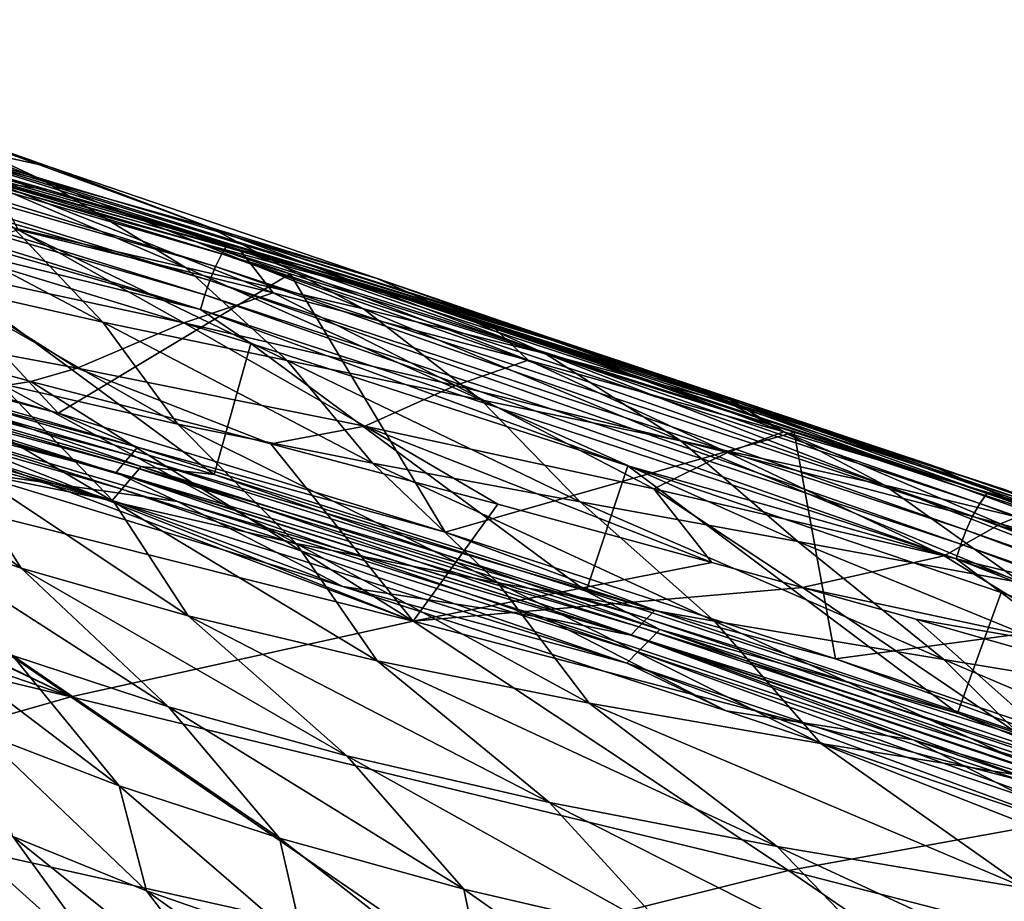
# Model space of a CAD drawing. Header units: metres. Extents: x -90 to 304, y -90 to 74.
# Tile 446 of 570: x 256.4 to 260.66, y 32.64 to 36.44. Entities that reach past the tile are written whole.
import ezdxf

# ---------------------------------------------------------------- set-up
doc = ezdxf.new("R2010")
doc.units = ezdxf.units.M
doc.layers.add('solid_21662050_350', color=7, linetype='CONTINUOUS')

msp = doc.modelspace()

# ---------------------------------------------------------------- linework, layer by layer
at = {"layer": 'solid_21662050_350'}
for points in [[(257.276611, 35.433388, 128.188034), (253.954651, 36.444424, 127.525429), (253.931641, 36.398918, 127.597679)], [(253.954651, 36.444424, 127.525429), (257.304718, 35.478279, 128.117218), (255.333664, 36.097633, 127.660774)], [(257.276611, 35.433388, 128.188034), (257.304718, 35.478279, 128.117218), (253.954651, 36.444424, 127.525429)], [(253.8535, 36.407429, 128.041565), (257.187683, 35.479729, 128.631989), (255.434555, 35.965992, 128.266876)], [(254.558624, 36.249969, 128.229019), (257.187683, 35.479729, 128.631989), (253.8535, 36.407429, 128.041565)], [(253.931641, 36.398918, 127.597679), (253.909164, 36.342571, 127.647957), (257.249542, 35.377766, 128.236847)], [(257.276611, 35.433388, 128.188034), (253.931641, 36.398918, 127.597679), (257.249542, 35.377766, 128.236847)], [(253.909164, 36.342571, 127.647957), (253.888718, 36.281483, 127.676865), (257.225281, 35.31744, 128.264359)], [(257.249542, 35.377766, 128.236847), (253.909164, 36.342571, 127.647957), (257.225281, 35.31744, 128.264359)], [(253.888718, 36.281483, 127.676865), (253.870499, 36.219521, 127.689758), (257.203888, 35.256233, 128.27597)], [(257.225281, 35.31744, 128.264359), (253.888718, 36.281483, 127.676865), (257.203888, 35.256233, 128.27597)], [(254.558624, 36.249969, 128.229019), (258.051483, 35.244301, 128.886047), (257.187683, 35.479729, 128.631989)], [(257.616455, 35.384834, 128.872864), (258.051483, 35.244301, 128.886047), (254.558624, 36.249969, 128.229019)], [(256.526154, 35.708923, 128.655853), (257.616455, 35.384834, 128.872864), (254.558624, 36.249969, 128.229019)], [(255.635345, 35.962433, 128.491547), (256.526154, 35.708923, 128.655853), (254.558624, 36.249969, 128.229019)], [(256.531616, 35.80888, 126.009766), (255.136627, 36.256279, 125.693443), (255.76767, 35.976597, 127.704727)], [(256.531616, 35.80888, 126.009766), (255.895996, 36.034546, 124.069344), (255.136627, 36.256279, 125.693443)], [(253.870499, 36.219521, 127.689758), (253.853638, 36.154564, 127.688644), (257.184387, 35.192055, 128.273621)], [(257.203888, 35.256233, 128.27597), (253.870499, 36.219521, 127.689758), (257.184387, 35.192055, 128.273621)], [(256.509033, 35.748096, 122.545395), (255.264526, 36.240715, 122.155586), (255.895996, 36.034546, 124.069344)], [(256.509033, 35.748096, 122.545395), (255.807907, 35.935219, 120.66674), (255.264526, 36.240715, 122.155586)], [(257.184387, 35.192055, 128.273621), (253.853638, 36.154564, 127.688644), (255.819672, 35.528694, 127.998184)], [(258.838715, 35.019287, 128.352875), (255.76767, 35.976597, 127.704727), (255.333664, 36.097633, 127.660774)], [(257.304718, 35.478279, 128.117218), (258.838715, 35.019287, 128.352875), (255.333664, 36.097633, 127.660774)], [(257.226105, 35.547508, 124.426308), (255.895996, 36.034546, 124.069344), (256.531616, 35.80888, 126.009766)], [(257.226105, 35.547508, 124.426308), (256.509033, 35.748096, 122.545395), (255.895996, 36.034546, 124.069344)], [(255.434555, 35.965992, 128.266876), (256.569397, 34.74543, 128.156509), (254.969711, 35.202972, 127.864594)], [(255.434555, 35.965992, 128.266876), (257.571838, 35.347427, 128.684921), (256.569397, 34.74543, 128.156509)], [(257.187683, 35.479729, 128.631989), (257.571838, 35.347427, 128.684921), (255.434555, 35.965992, 128.266876)], [(256.283447, 35.745152, 129.120102), (256.526154, 35.708923, 128.655853), (255.635345, 35.962433, 128.491547)], [(256.531616, 35.80888, 126.009766), (255.76767, 35.976597, 127.704727), (257.299347, 35.516228, 127.985161)], [(258.838715, 35.019287, 128.352875), (257.299347, 35.516228, 127.985161), (255.76767, 35.976597, 127.704727)], [(257.120117, 35.37463, 121.4272), (255.807907, 35.935219, 120.66674), (256.509033, 35.748096, 122.545395)], [(257.120117, 35.37463, 121.4272), (256.377014, 35.545563, 119.614212), (255.807907, 35.935219, 120.66674)], [(257.948273, 35.327312, 126.329041), (256.531616, 35.80888, 126.009766), (257.299347, 35.516228, 127.985161)], [(257.948273, 35.327312, 126.329041), (257.226105, 35.547508, 124.426308), (256.531616, 35.80888, 126.009766)], [(256.283447, 35.745152, 129.120102), (257.354401, 35.450188, 129.085297), (256.526154, 35.708923, 128.655853)], [(257.498077, 35.264572, 131.192825), (257.354401, 35.450188, 129.085297), (256.283447, 35.745152, 129.120102)], [(256.396484, 35.5364, 131.270798), (257.498077, 35.264572, 131.192825), (256.283447, 35.745152, 129.120102)], [(257.889221, 35.195656, 123.215508), (256.509033, 35.748096, 122.545395), (257.226105, 35.547508, 124.426308)], [(257.889221, 35.195656, 123.215508), (257.120117, 35.37463, 121.4272), (256.509033, 35.748096, 122.545395)], [(256.762878, 35.138565, 118.373177), (255.670319, 35.713486, 117.746407), (256.377014, 35.545563, 119.614212)], [(256.762878, 35.138565, 118.373177), (256.018707, 35.307026, 116.439194), (255.670319, 35.713486, 117.746407)], [(257.354401, 35.450188, 129.085297), (257.616455, 35.384834, 128.872864), (256.526154, 35.708923, 128.655853)], [(255.819672, 35.528694, 127.998184), (255.689957, 34.937733, 127.748558), (257.244141, 34.480232, 128.047012)], [(255.819672, 35.528694, 127.998184), (257.244141, 34.480232, 128.047012), (257.401855, 35.046101, 128.300385)], [(257.184387, 35.192055, 128.273621), (255.819672, 35.528694, 127.998184), (257.401855, 35.046101, 128.300385)], [(255.943253, 35.386559, 133.587219), (257.11319, 35.13504, 133.46608), (256.396484, 35.5364, 131.270798)], [(257.559143, 34.972168, 120.216423), (256.377014, 35.545563, 119.614212), (257.120117, 35.37463, 121.4272)], [(257.559143, 34.972168, 120.216423), (256.762878, 35.138565, 118.373177), (256.377014, 35.545563, 119.614212)], [(257.11319, 35.13504, 133.46608), (257.498077, 35.264572, 131.192825), (256.396484, 35.5364, 131.270798)], [(258.673615, 35.00333, 125.00428), (257.226105, 35.547508, 124.426308), (257.948273, 35.327312, 126.329041)], [(258.673615, 35.00333, 125.00428), (257.889221, 35.195656, 123.215508), (257.226105, 35.547508, 124.426308)], [(257.948273, 35.327312, 126.329041), (257.299347, 35.516228, 127.985161), (258.498901, 35.134998, 128.229034)], [(258.838715, 35.019287, 128.352875), (258.498901, 35.134998, 128.229034), (257.299347, 35.516228, 127.985161)], [(257.187683, 35.479729, 128.631989), (260.455902, 34.441399, 129.377884), (257.571838, 35.347427, 128.684921)], [(258.051483, 35.244301, 128.886047), (260.455902, 34.441399, 129.377884), (257.187683, 35.479729, 128.631989)], [(260.551697, 34.354729, 128.931488), (257.304718, 35.478279, 128.117218), (257.276611, 35.433388, 128.188034)], [(257.304718, 35.478279, 128.117218), (260.584473, 34.399006, 128.862305), (258.838715, 35.019287, 128.352875)], [(260.551697, 34.354729, 128.931488), (260.584473, 34.399006, 128.862305), (257.304718, 35.478279, 128.117218)], [(257.354401, 35.450188, 129.085297), (258.432739, 35.133224, 129.047867), (257.616455, 35.384834, 128.872864)], [(258.600891, 34.974129, 131.109543), (258.432739, 35.133224, 129.047867), (257.354401, 35.450188, 129.085297)], [(257.498077, 35.264572, 131.192825), (258.600891, 34.974129, 131.109543), (257.354401, 35.450188, 129.085297)], [(257.276611, 35.433388, 128.188034), (257.249542, 35.377766, 128.236847), (260.520844, 34.299725, 128.978714)], [(260.551697, 34.354729, 128.931488), (257.276611, 35.433388, 128.188034), (260.520844, 34.299725, 128.978714)], [(255.412766, 35.171066, 136.042816), (256.651642, 34.939041, 135.879929), (255.943253, 35.386559, 133.587219)], [(256.651642, 34.939041, 135.879929), (257.11319, 35.13504, 133.46608), (255.943253, 35.386559, 133.587219)], [(258.395569, 34.802727, 122.000809), (257.120117, 35.37463, 121.4272), (257.889221, 35.195656, 123.215508)], [(258.395569, 34.802727, 122.000809), (257.559143, 34.972168, 120.216423), (257.120117, 35.37463, 121.4272)], [(257.249542, 35.377766, 128.236847), (257.225281, 35.31744, 128.264359), (260.493744, 34.239971, 129.004822)], [(260.520844, 34.299725, 128.978714), (257.249542, 35.377766, 128.236847), (260.493744, 34.239971, 129.004822)], [(257.616455, 35.384834, 128.872864), (258.432739, 35.133224, 129.047867), (258.051483, 35.244301, 128.886047)], [(257.571838, 35.347427, 128.684921), (258.241425, 34.231606, 128.502533), (256.569397, 34.74543, 128.156509)], [(257.225281, 35.31744, 128.264359), (257.203888, 35.256233, 128.27597), (260.470306, 34.179291, 129.015182)], [(260.493744, 34.239971, 129.004822), (257.225281, 35.31744, 128.264359), (260.470306, 34.179291, 129.015182)], [(257.571838, 35.347427, 128.684921), (259.750549, 34.663528, 129.185623), (258.241425, 34.231606, 128.502533)], [(260.455902, 34.441399, 129.377884), (259.750549, 34.663528, 129.185623), (257.571838, 35.347427, 128.684921)], [(258.691345, 35.072357, 128.270279), (257.948273, 35.327312, 126.329041), (258.498901, 35.134998, 128.229034)], [(259.461884, 34.791859, 126.81028), (257.948273, 35.327312, 126.329041), (258.691345, 35.072357, 128.270279)], [(259.461884, 34.791859, 126.81028), (258.673615, 35.00333, 125.00428), (257.948273, 35.327312, 126.329041)], [(257.087463, 34.697407, 117.196609), (256.018707, 35.307026, 116.439194), (256.762878, 35.138565, 118.373177)], [(257.087463, 34.697407, 117.196609), (256.317047, 34.873051, 115.158882), (256.018707, 35.307026, 116.439194)], [(257.11319, 35.13504, 133.46608), (258.286194, 34.864769, 133.335785), (257.498077, 35.264572, 131.192825)], [(257.203888, 35.256233, 128.27597), (257.184387, 35.192055, 128.273621), (260.449402, 34.115608, 129.011688)], [(260.470306, 34.179291, 129.015182), (257.203888, 35.256233, 128.27597), (260.449402, 34.115608, 129.011688)], [(258.286194, 34.864769, 133.335785), (258.600891, 34.974129, 131.109543), (257.498077, 35.264572, 131.192825)], [(258.051483, 35.244301, 128.886047), (261.471008, 34.13372, 129.721573), (260.455902, 34.441399, 129.377884)], [(260.671234, 34.41124, 129.585815), (261.471008, 34.13372, 129.721573), (258.051483, 35.244301, 128.886047)], [(259.476471, 34.801792, 129.287704), (260.671234, 34.41124, 129.585815), (258.051483, 35.244301, 128.886047)], [(258.594482, 35.082546, 129.083664), (259.476471, 34.801792, 129.287704), (258.051483, 35.244301, 128.886047)], [(258.432739, 35.133224, 129.047867), (258.594482, 35.082546, 129.083664), (258.051483, 35.244301, 128.886047)], [(254.779053, 35.167824, 128.042862), (254.806061, 35.204323, 127.941505), (256.912659, 34.597786, 128.329193)], [(254.806061, 35.204323, 127.941505), (254.969711, 35.202972, 127.864594), (256.569397, 34.74543, 128.156509)], [(256.912659, 34.597786, 128.329193), (254.806061, 35.204323, 127.941505), (256.569397, 34.74543, 128.156509)], [(257.184387, 35.192055, 128.273621), (257.401855, 35.046101, 128.300385), (259.030487, 34.517876, 128.65184)], [(260.449402, 34.115608, 129.011688), (257.184387, 35.192055, 128.273621), (259.030487, 34.517876, 128.65184)], [(259.260071, 34.625114, 123.757782), (257.889221, 35.195656, 123.215508), (258.673615, 35.00333, 125.00428)], [(259.260071, 34.625114, 123.757782), (258.395569, 34.802727, 122.000809), (257.889221, 35.195656, 123.215508)], [(254.75206, 35.131321, 128.144226), (254.779053, 35.167824, 128.042862), (256.881805, 34.561634, 128.429581)], [(256.881805, 34.561634, 128.429581), (254.779053, 35.167824, 128.042862), (256.912659, 34.597786, 128.329193)], [(255.412766, 35.171066, 136.042816), (255.761719, 34.772224, 138.282181), (256.452271, 34.882465, 136.59642)], [(255.412766, 35.171066, 136.042816), (256.452271, 34.882465, 136.59642), (256.651642, 34.939041, 135.879929)], [(256.850983, 34.525486, 128.529953), (254.725067, 35.094822, 128.245575), (254.75206, 35.131321, 128.144226)], [(256.850983, 34.525486, 128.529953), (254.75206, 35.131321, 128.144226), (256.881805, 34.561634, 128.429581)], [(254.780777, 35.071072, 127.877037), (256.886475, 34.465218, 128.263748), (254.817459, 35.120613, 127.739449)], [(254.817459, 35.120613, 127.739449), (256.928375, 34.514282, 128.127487), (255.689957, 34.937733, 127.748558)], [(256.886475, 34.465218, 128.263748), (256.928375, 34.514282, 128.127487), (254.817459, 35.120613, 127.739449)], [(256.651642, 34.939041, 135.879929), (257.895477, 34.688251, 135.703369), (257.11319, 35.13504, 133.46608)], [(257.928223, 34.528664, 119.105553), (256.762878, 35.138565, 118.373177), (257.559143, 34.972168, 120.216423)], [(257.928223, 34.528664, 119.105553), (257.087463, 34.697407, 117.196609), (256.762878, 35.138565, 118.373177)], [(257.895477, 34.688251, 135.703369), (258.286194, 34.864769, 133.335785), (257.11319, 35.13504, 133.46608)], [(259.704956, 34.664932, 131.020966), (258.594482, 35.082546, 129.083664), (258.432739, 35.133224, 129.047867)], [(258.600891, 34.974129, 131.109543), (259.704956, 34.664932, 131.020966), (258.432739, 35.133224, 129.047867)], [(258.838715, 35.019287, 128.352875), (258.691345, 35.072357, 128.270279), (258.498901, 35.134998, 128.229034)], [(254.725067, 35.094822, 128.245575), (256.820129, 34.489334, 128.630341), (255.542221, 34.822155, 128.492813)], [(256.850983, 34.525486, 128.529953), (256.820129, 34.489334, 128.630341), (254.725067, 35.094822, 128.245575)], [(254.74408, 35.021538, 128.014618), (256.844543, 34.416157, 128.399994), (254.780777, 35.071072, 127.877037)], [(256.844543, 34.416157, 128.399994), (256.886475, 34.465218, 128.263748), (254.780777, 35.071072, 127.877037)], [(256.809906, 34.361618, 114.560249), (255.626831, 35.05983, 112.961174), (256.317047, 34.873051, 115.158882)], [(256.809906, 34.361618, 114.560249), (256.107391, 34.552715, 112.322388), (255.626831, 35.05983, 112.961174)], [(259.704956, 34.664932, 131.020966), (259.476471, 34.801792, 129.287704), (258.594482, 35.082546, 129.083664)], [(259.461884, 34.791859, 126.81028), (258.691345, 35.072357, 128.270279), (260.325623, 34.526604, 128.645798)], [(258.838715, 35.019287, 128.352875), (260.325623, 34.526604, 128.645798), (258.691345, 35.072357, 128.270279)], [(254.74408, 35.021538, 128.014618), (254.707367, 34.972004, 128.152191), (256.802612, 34.367104, 128.536255)], [(254.74408, 35.021538, 128.014618), (256.802612, 34.367104, 128.536255), (256.844543, 34.416157, 128.399994)], [(257.401855, 35.046101, 128.300385), (257.244141, 34.480232, 128.047012), (258.850891, 33.976845, 128.394714)], [(257.401855, 35.046101, 128.300385), (258.850891, 33.976845, 128.394714), (259.030487, 34.517876, 128.65184)], [(262.267334, 33.849094, 129.227448), (260.325623, 34.526604, 128.645798), (258.838715, 35.019287, 128.352875)], [(260.584473, 34.399006, 128.862305), (262.267334, 33.849094, 129.227448), (258.838715, 35.019287, 128.352875)], [(256.170929, 34.495056, 128.557343), (256.802612, 34.367104, 128.536255), (254.707367, 34.972004, 128.152191)], [(258.8255, 34.361679, 120.919441), (257.559143, 34.972168, 120.216423), (258.395569, 34.802727, 122.000809)], [(258.8255, 34.361679, 120.919441), (257.928223, 34.528664, 119.105553), (257.559143, 34.972168, 120.216423)], [(258.286194, 34.864769, 133.335785), (259.462189, 34.575512, 133.196457), (258.600891, 34.974129, 131.109543)], [(259.462189, 34.575512, 133.196457), (259.704956, 34.664932, 131.020966), (258.600891, 34.974129, 131.109543)], [(260.140076, 34.433784, 125.510994), (258.673615, 35.00333, 125.00428), (259.461884, 34.791859, 126.81028)], [(260.140076, 34.433784, 125.510994), (259.260071, 34.625114, 123.757782), (258.673615, 35.00333, 125.00428)], [(256.928375, 34.514282, 128.127487), (257.244141, 34.480232, 128.047012), (255.689957, 34.937733, 127.748558)], [(256.651642, 34.939041, 135.879929), (256.452271, 34.882465, 136.59642), (257.489014, 34.61306, 136.962051)], [(256.651642, 34.939041, 135.879929), (257.489014, 34.61306, 136.962051), (257.895477, 34.688251, 135.703369)], [(256.452271, 34.882465, 136.59642), (255.761719, 34.772224, 138.282181), (258.104279, 33.846912, 141.292725)], [(257.598541, 34.182262, 116.622108), (256.317047, 34.873051, 115.158882), (257.087463, 34.697407, 117.196609)], [(257.598541, 34.182262, 116.622108), (256.809906, 34.361618, 114.560249), (256.317047, 34.873051, 115.158882)], [(257.489014, 34.61306, 136.962051), (256.452271, 34.882465, 136.59642), (258.104279, 33.846912, 141.292725)], [(257.895477, 34.688251, 135.703369), (259.144196, 34.418415, 135.513229), (258.286194, 34.864769, 133.335785)], [(259.144196, 34.418415, 135.513229), (259.462189, 34.575512, 133.196457), (258.286194, 34.864769, 133.335785)], [(255.542221, 34.822155, 128.492813), (257.085785, 34.363091, 128.789047), (256.170929, 34.495056, 128.557343)], [(256.820129, 34.489334, 128.630341), (257.085785, 34.363091, 128.789047), (255.542221, 34.822155, 128.492813)], [(259.765442, 34.191299, 122.67202), (258.395569, 34.802727, 122.000809), (259.260071, 34.625114, 123.757782)], [(259.765442, 34.191299, 122.67202), (258.8255, 34.361679, 120.919441), (258.395569, 34.802727, 122.000809)], [(260.810272, 34.336834, 130.927124), (260.671234, 34.41124, 129.585815), (259.476471, 34.801792, 129.287704)], [(259.704956, 34.664932, 131.020966), (260.810272, 34.336834, 130.927124), (259.476471, 34.801792, 129.287704)], [(255.761719, 34.772224, 138.282181), (255.679581, 34.757145, 138.481934), (258.104279, 33.846912, 141.292725)], [(261.022491, 34.222805, 127.2771), (259.461884, 34.791859, 126.81028), (260.325623, 34.526604, 128.645798)], [(261.022491, 34.222805, 127.2771), (260.140076, 34.433784, 125.510994), (259.461884, 34.791859, 126.81028)], [(255.679581, 34.757145, 138.481934), (255.01503, 34.621365, 140.093445), (258.104279, 33.846912, 141.292725)], [(256.410553, 34.075729, 111.153), (255.485016, 34.755634, 109.889336), (256.107391, 34.552715, 112.322388)], [(256.410553, 34.075729, 111.153), (255.777969, 34.293129, 108.515076), (255.485016, 34.755634, 109.889336)], [(256.912659, 34.597786, 128.329193), (256.569397, 34.74543, 128.156509), (258.241425, 34.231606, 128.502533)], [(258.468781, 34.012196, 118.534134), (257.087463, 34.697407, 117.196609), (257.928223, 34.528664, 119.105553)], [(258.468781, 34.012196, 118.534134), (257.598541, 34.182262, 116.622108), (257.087463, 34.697407, 117.196609)], [(257.895477, 34.688251, 135.703369), (257.489014, 34.61306, 136.962051), (258.469238, 34.351658, 137.305847)], [(257.895477, 34.688251, 135.703369), (258.469238, 34.351658, 137.305847), (259.394867, 34.0994, 137.628387)], [(257.895477, 34.688251, 135.703369), (259.394867, 34.0994, 137.628387), (259.144196, 34.418415, 135.513229)], [(259.750549, 34.663528, 129.185623), (259.928131, 33.683853, 128.898071), (258.241425, 34.231606, 128.502533)], [(259.462189, 34.575512, 133.196457), (260.64093, 34.267025, 133.048309), (259.704956, 34.664932, 131.020966)], [(260.64093, 34.267025, 133.048309), (260.810272, 34.336834, 130.927124), (259.704956, 34.664932, 131.020966)], [(259.750549, 34.663528, 129.185623), (261.904083, 33.950661, 129.763702), (259.928131, 33.683853, 128.898071)], [(260.455902, 34.441399, 129.377884), (261.904083, 33.950661, 129.763702), (259.750549, 34.663528, 129.185623)], [(254.568787, 34.51754, 141.171097), (256.624573, 33.51952, 144.869492), (255.01503, 34.621365, 140.093445)], [(256.624573, 33.51952, 144.869492), (258.104279, 33.846912, 141.292725), (255.01503, 34.621365, 140.093445)], [(256.881805, 34.561634, 128.429581), (256.912659, 34.597786, 128.329193), (259.148499, 33.893791, 128.815308)], [(259.148499, 33.893791, 128.815308), (256.912659, 34.597786, 128.329193), (258.241425, 34.231606, 128.502533)], [(258.469238, 34.351658, 137.305847), (257.489014, 34.61306, 136.962051), (258.104279, 33.846912, 141.292725)], [(260.734039, 34.012302, 124.395409), (259.260071, 34.625114, 123.757782), (260.140076, 34.433784, 125.510994)], [(260.734039, 34.012302, 124.395409), (259.765442, 34.191299, 122.67202), (259.260071, 34.625114, 123.757782)], [(257.131592, 33.869503, 113.565422), (256.107391, 34.552715, 112.322388), (256.809906, 34.361618, 114.560249)], [(257.131592, 33.869503, 113.565422), (256.410553, 34.075729, 111.153), (256.107391, 34.552715, 112.322388)], [(256.850983, 34.525486, 128.529953), (256.881805, 34.561634, 128.429581), (259.113556, 33.85807, 128.91449)], [(259.113556, 33.85807, 128.91449), (256.881805, 34.561634, 128.429581), (259.148499, 33.893791, 128.815308)], [(259.144196, 34.418415, 135.513229), (260.397461, 34.129211, 135.309784), (259.462189, 34.575512, 133.196457)], [(260.397461, 34.129211, 135.309784), (260.64093, 34.267025, 133.048309), (259.462189, 34.575512, 133.196457)], [(254.536514, 34.509666, 141.248886), (254.086563, 34.394993, 142.331863), (256.624573, 33.51952, 144.869492)], [(254.568787, 34.51754, 141.171097), (254.536514, 34.509666, 141.248886), (256.624573, 33.51952, 144.869492)], [(259.078613, 33.82235, 129.013687), (256.820129, 34.489334, 128.630341), (256.850983, 34.525486, 128.529953)], [(259.078613, 33.82235, 129.013687), (256.850983, 34.525486, 128.529953), (259.113556, 33.85807, 128.91449)], [(256.886475, 34.465218, 128.263748), (259.121399, 33.761993, 128.748428), (256.928375, 34.514282, 128.127487)], [(256.928375, 34.514282, 128.127487), (259.168854, 33.810478, 128.613785), (257.244141, 34.480232, 128.047012)], [(259.121399, 33.761993, 128.748428), (259.168854, 33.810478, 128.613785), (256.928375, 34.514282, 128.127487)], [(259.406311, 33.846813, 120.328857), (257.928223, 34.528664, 119.105553), (258.8255, 34.361679, 120.919441)], [(259.406311, 33.846813, 120.328857), (258.468781, 34.012196, 118.534134), (257.928223, 34.528664, 119.105553)], [(259.030487, 34.517876, 128.65184), (258.850891, 33.976845, 128.394714), (260.456299, 33.449596, 128.785706)], [(259.030487, 34.517876, 128.65184), (260.456299, 33.449596, 128.785706), (260.644531, 33.970451, 129.044815)], [(260.449402, 34.115608, 129.011688), (259.030487, 34.517876, 128.65184), (260.644531, 33.970451, 129.044815)], [(261.022491, 34.222805, 127.2771), (260.325623, 34.526604, 128.645798), (261.055389, 34.276348, 128.828873)], [(262.267334, 33.849094, 129.227448), (261.055389, 34.276348, 128.828873), (260.325623, 34.526604, 128.645798)], [(256.170929, 34.495056, 128.557343), (257.799866, 33.996483, 128.886642), (256.802612, 34.367104, 128.536255)], [(257.085785, 34.363091, 128.789047), (257.799866, 33.996483, 128.886642), (256.170929, 34.495056, 128.557343)], [(256.820129, 34.489334, 128.630341), (259.043701, 33.786625, 129.112869), (257.085785, 34.363091, 128.789047)], [(259.078613, 33.82235, 129.013687), (259.043701, 33.786625, 129.112869), (256.820129, 34.489334, 128.630341)], [(256.844543, 34.416157, 128.399994), (259.073944, 33.71352, 128.883057), (256.886475, 34.465218, 128.263748)], [(259.073944, 33.71352, 128.883057), (259.121399, 33.761993, 128.748428), (256.886475, 34.465218, 128.263748)], [(259.168854, 33.810478, 128.613785), (258.850891, 33.976845, 128.394714), (257.244141, 34.480232, 128.047012)], [(259.144196, 34.418415, 135.513229), (259.394867, 34.0994, 137.628387), (259.786041, 33.991341, 137.764023)], [(259.144196, 34.418415, 135.513229), (259.786041, 33.991341, 137.764023), (260.397461, 34.129211, 135.309784)], [(261.716614, 33.818893, 126.11087), (260.140076, 34.433784, 125.510994), (261.022491, 34.222805, 127.2771)], [(261.716614, 33.818893, 126.11087), (260.734039, 34.012302, 124.395409), (260.140076, 34.433784, 125.510994)], [(260.455902, 34.441399, 129.377884), (263.665466, 33.351746, 130.304886), (261.904083, 33.950661, 129.763702)], [(261.471008, 34.13372, 129.721573), (263.665466, 33.351746, 130.304886), (260.455902, 34.441399, 129.377884)], [(254.086563, 34.394993, 142.331863), (253.574081, 34.253777, 143.561707), (256.624573, 33.51952, 144.869492)], [(256.844543, 34.416157, 128.399994), (256.802612, 34.367104, 128.536255), (259.026428, 33.665051, 129.017685)], [(256.844543, 34.416157, 128.399994), (259.026428, 33.665051, 129.017685), (259.073944, 33.71352, 128.883057)], [(263.761169, 33.23122, 129.852631), (260.584473, 34.399006, 128.862305), (260.551697, 34.354729, 128.931488)], [(260.584473, 34.399006, 128.862305), (263.798157, 33.274921, 129.785217), (262.267334, 33.849094, 129.227448)], [(263.761169, 33.23122, 129.852631), (263.798157, 33.274921, 129.785217), (260.584473, 34.399006, 128.862305)], [(257.799866, 33.996483, 128.886642), (259.026428, 33.665051, 129.017685), (256.802612, 34.367104, 128.536255)], [(257.948242, 33.675163, 115.771217), (256.809906, 34.361618, 114.560249), (257.598541, 34.182262, 116.622108)], [(257.948242, 33.675163, 115.771217), (257.131592, 33.869503, 113.565422), (256.809906, 34.361618, 114.560249)], [(257.085785, 34.363091, 128.789047), (258.671967, 33.86132, 129.132339), (257.799866, 33.996483, 128.886642)], [(259.043701, 33.786625, 129.112869), (258.671967, 33.86132, 129.132339), (257.085785, 34.363091, 128.789047)], [(259.394867, 34.0994, 137.628387), (258.469238, 34.351658, 137.305847), (258.104279, 33.846912, 141.292725)], [(260.396545, 33.681431, 122.03904), (258.8255, 34.361679, 120.919441), (259.765442, 34.191299, 122.67202)], [(260.396545, 33.681431, 122.03904), (259.406311, 33.846813, 120.328857), (258.8255, 34.361679, 120.919441)], [(260.551697, 34.354729, 128.931488), (260.520844, 34.299725, 128.978714), (263.727325, 33.176651, 129.8983)], [(263.761169, 33.23122, 129.852631), (260.551697, 34.354729, 128.931488), (263.727325, 33.176651, 129.8983)], [(260.64093, 34.267025, 133.048309), (261.822205, 33.939064, 132.891632), (260.810272, 34.336834, 130.927124)], [(257.046143, 33.476772, 111.290688), (255.777969, 34.293129, 108.515076), (256.410553, 34.075729, 111.153)], [(257.046143, 33.476772, 111.290688), (256.372009, 33.698547, 108.619408), (255.777969, 34.293129, 108.515076)], [(260.520844, 34.299725, 128.978714), (260.493744, 34.239971, 129.004822), (263.698425, 33.117191, 129.923111)], [(263.727325, 33.176651, 129.8983), (260.520844, 34.299725, 128.978714), (263.698425, 33.117191, 129.923111)], [(256.624573, 33.51952, 144.869492), (253.574081, 34.253777, 143.561707), (255.137238, 33.097023, 148.42337)], [(260.397461, 34.129211, 135.309784), (261.654694, 33.820293, 135.093582), (260.64093, 34.267025, 133.048309)], [(261.654694, 33.820293, 135.093582), (261.822205, 33.939064, 132.891632), (260.64093, 34.267025, 133.048309)], [(259.148499, 33.893791, 128.815308), (258.241425, 34.231606, 128.502533), (259.928131, 33.683853, 128.898071)], [(260.493744, 34.239971, 129.004822), (260.470306, 34.179291, 129.015182), (263.674103, 33.056694, 129.932434)], [(263.698425, 33.117191, 129.923111), (260.493744, 34.239971, 129.004822), (263.674103, 33.056694, 129.932434)], [(258.8638, 33.49255, 117.791985), (257.598541, 34.182262, 116.622108), (258.468781, 34.012196, 118.534134)], [(258.8638, 33.49255, 117.791985), (257.948242, 33.675163, 115.771217), (257.598541, 34.182262, 116.622108)], [(261.424805, 33.511364, 123.697319), (259.765442, 34.191299, 122.67202), (260.734039, 34.012302, 124.395409)], [(261.424805, 33.511364, 123.697319), (260.396545, 33.681431, 122.03904), (259.765442, 34.191299, 122.67202)], [(260.470306, 34.179291, 129.015182), (260.449402, 34.115608, 129.011688), (263.653076, 32.993103, 129.928085)], [(263.674103, 33.056694, 129.932434), (260.470306, 34.179291, 129.015182), (263.653076, 32.993103, 129.928085)], [(261.069916, 33.716797, 137.501068), (260.397461, 34.129211, 135.309784), (259.786041, 33.991341, 137.764023)], [(261.069916, 33.716797, 137.501068), (261.654694, 33.820293, 135.093582), (260.397461, 34.129211, 135.309784)], [(259.786041, 33.991341, 137.764023), (259.394867, 34.0994, 137.628387), (258.104279, 33.846912, 141.292725)], [(260.449402, 34.115608, 129.011688), (260.644531, 33.970451, 129.044815), (262.251221, 33.41008, 129.484451)], [(263.653076, 32.993103, 129.928085), (260.449402, 34.115608, 129.011688), (262.251221, 33.41008, 129.484451)], [(257.817352, 33.264442, 113.725601), (256.410553, 34.075729, 111.153), (257.131592, 33.869503, 113.565422)], [(257.817352, 33.264442, 113.725601), (257.046143, 33.476772, 111.290688), (256.410553, 34.075729, 111.153)], [(257.799866, 33.996483, 128.886642), (259.455536, 33.459755, 129.265564), (259.026428, 33.665051, 129.017685)], [(258.671967, 33.86132, 129.132339), (259.455536, 33.459755, 129.265564), (257.799866, 33.996483, 128.886642)], [(259.865326, 33.317924, 119.660309), (258.468781, 34.012196, 118.534134), (259.406311, 33.846813, 120.328857)], [(259.865326, 33.317924, 119.660309), (258.8638, 33.49255, 117.791985), (258.468781, 34.012196, 118.534134)], [(259.786041, 33.991341, 137.764023), (258.104279, 33.846912, 141.292725), (261.195404, 33.036594, 142.387131)], [(259.168854, 33.810478, 128.613785), (260.456299, 33.449596, 128.785706), (258.850891, 33.976845, 128.394714)], [(260.276276, 33.854664, 137.934067), (259.786041, 33.991341, 137.764023), (261.195404, 33.036594, 142.387131)], [(261.069916, 33.716797, 137.501068), (259.786041, 33.991341, 137.764023), (260.276276, 33.854664, 137.934067)], [(261.904083, 33.950661, 129.763702), (261.616425, 33.114208, 129.345367), (259.928131, 33.683853, 128.898071)], [(260.644531, 33.970451, 129.044815), (260.456299, 33.449596, 128.785706), (262.049683, 32.90942, 129.220718)], [(260.644531, 33.970451, 129.044815), (262.049683, 32.90942, 129.220718), (262.251221, 33.41008, 129.484451)], [(256.832642, 33.135559, 108.22168), (255.787659, 33.928299, 105.694069), (256.372009, 33.698547, 108.619408)], [(256.832642, 33.135559, 108.22168), (256.234741, 33.366001, 105.233139), (255.787659, 33.928299, 105.694069)], [(258.692963, 33.06303, 115.941826), (257.131592, 33.869503, 113.565422), (257.948242, 33.675163, 115.771217)], [(258.692963, 33.06303, 115.941826), (257.817352, 33.264442, 113.725601), (257.131592, 33.869503, 113.565422)], [(259.113556, 33.85807, 128.91449), (259.148499, 33.893791, 128.815308), (261.520081, 33.099087, 129.425644)], [(261.520081, 33.099087, 129.425644), (259.148499, 33.893791, 128.815308), (259.928131, 33.683853, 128.898071)], [(259.725464, 32.770447, 145.968475), (258.104279, 33.846912, 141.292725), (256.624573, 33.51952, 144.869492)], [(259.725464, 32.770447, 145.968475), (261.195404, 33.036594, 142.387131), (258.104279, 33.846912, 141.292725)], [(258.671967, 33.86132, 129.132339), (260.263733, 33.333607, 129.520065), (259.455536, 33.459755, 129.265564)], [(259.043701, 33.786625, 129.112869), (260.263733, 33.333607, 129.520065), (258.671967, 33.86132, 129.132339)], [(261.441528, 33.028687, 129.621124), (259.043701, 33.786625, 129.112869), (259.078613, 33.82235, 129.013687)], [(259.078613, 33.82235, 129.013687), (259.113556, 33.85807, 128.91449), (261.480804, 33.063885, 129.523392)], [(261.441528, 33.028687, 129.621124), (259.078613, 33.82235, 129.013687), (261.480804, 33.063885, 129.523392)], [(261.480804, 33.063885, 129.523392), (259.113556, 33.85807, 128.91449), (261.520081, 33.099087, 129.425644)], [(260.935669, 33.146633, 121.411659), (259.406311, 33.846813, 120.328857), (260.396545, 33.681431, 122.03904)], [(260.935669, 33.146633, 121.411659), (259.865326, 33.317924, 119.660309), (259.406311, 33.846813, 120.328857)], [(261.938354, 33.382313, 138.506653), (260.276276, 33.854664, 137.934067), (261.195404, 33.036594, 142.387131)], [(261.069916, 33.716797, 137.501068), (260.276276, 33.854664, 137.934067), (261.938354, 33.382313, 138.506653)], [(259.043701, 33.786625, 129.112869), (261.402252, 32.993488, 129.718857), (260.263733, 33.333607, 129.520065)], [(261.441528, 33.028687, 129.621124), (261.402252, 32.993488, 129.718857), (259.043701, 33.786625, 129.112869)], [(259.121399, 33.761993, 128.748428), (261.493744, 32.967701, 129.357819), (259.168854, 33.810478, 128.613785)], [(259.168854, 33.810478, 128.613785), (261.547089, 33.01548, 129.225143), (260.456299, 33.449596, 128.785706)], [(261.493744, 32.967701, 129.357819), (261.547089, 33.01548, 129.225143), (259.168854, 33.810478, 128.613785)], [(259.073944, 33.71352, 128.883057), (261.440369, 32.919933, 129.490494), (259.121399, 33.761993, 128.748428)], [(261.440369, 32.919933, 129.490494), (261.493744, 32.967701, 129.357819), (259.121399, 33.761993, 128.748428)], [(257.526154, 32.909378, 110.948578), (256.372009, 33.698547, 108.619408), (257.046143, 33.476772, 111.290688)], [(257.526154, 32.909378, 110.948578), (256.832642, 33.135559, 108.22168), (256.372009, 33.698547, 108.619408)], [(259.073944, 33.71352, 128.883057), (259.026428, 33.665051, 129.017685), (261.386963, 32.872177, 129.623138)], [(259.073944, 33.71352, 128.883057), (261.386963, 32.872177, 129.623138), (261.440369, 32.919933, 129.490494)], [(259.676544, 32.87318, 117.959671), (257.948242, 33.675163, 115.771217), (258.8638, 33.49255, 117.791985)], [(259.676544, 32.87318, 117.959671), (258.692963, 33.06303, 115.941826), (257.948242, 33.675163, 115.771217)], [(261.100128, 32.904716, 129.690582), (261.386963, 32.872177, 129.623138), (259.026428, 33.665051, 129.017685)], [(259.455536, 33.459755, 129.265564), (261.100128, 32.904716, 129.690582), (259.026428, 33.665051, 129.017685)], [(261.520081, 33.099087, 129.425644), (259.928131, 33.683853, 128.898071), (261.616425, 33.114208, 129.345367)], [(262.057739, 32.974022, 123.081474), (260.396545, 33.681431, 122.03904), (261.424805, 33.511364, 123.697319)], [(262.057739, 32.974022, 123.081474), (260.935669, 33.146633, 121.411659), (260.396545, 33.681431, 122.03904)], [(256.624573, 33.51952, 144.869492), (255.137238, 33.097023, 148.42337), (258.248627, 32.403126, 149.516922)], [(259.725464, 32.770447, 145.968475), (256.624573, 33.51952, 144.869492), (258.248627, 32.403126, 149.516922)], [(260.754364, 32.691769, 119.811539), (258.8638, 33.49255, 117.791985), (259.865326, 33.317924, 119.660309)], [(260.754364, 32.691769, 119.811539), (259.676544, 32.87318, 117.959671), (258.8638, 33.49255, 117.791985)], [(258.322357, 32.68972, 113.42984), (257.046143, 33.476772, 111.290688), (257.817352, 33.264442, 113.725601)], [(258.322357, 32.68972, 113.42984), (257.526154, 32.909378, 110.948578), (257.046143, 33.476772, 111.290688)], [(260.263733, 33.333607, 129.520065), (261.100128, 32.904716, 129.690582), (259.455536, 33.459755, 129.265564)], [(261.547089, 33.01548, 129.225143), (262.049683, 32.90942, 129.220718), (260.456299, 33.449596, 128.785706)], [(256.234741, 33.366001, 105.233139), (256.952148, 32.681572, 106.325462), (256.374573, 32.916107, 103.050789)], [(256.832642, 33.135559, 108.22168), (256.952148, 32.681572, 106.325462), (256.234741, 33.366001, 105.233139)], [(261.907654, 32.51458, 121.533318), (259.865326, 33.317924, 119.660309), (260.935669, 33.146633, 121.411659)], [(261.907654, 32.51458, 121.533318), (260.754364, 32.691769, 119.811539), (259.865326, 33.317924, 119.660309)], [(260.263733, 33.333607, 129.520065), (261.854858, 32.789368, 129.955124), (261.100128, 32.904716, 129.690582)], [(261.402252, 32.993488, 129.718857), (261.854858, 32.789368, 129.955124), (260.263733, 33.333607, 129.520065)], [(259.228333, 32.478851, 115.681511), (257.817352, 33.264442, 113.725601), (258.692963, 33.06303, 115.941826)], [(259.228333, 32.478851, 115.681511), (258.322357, 32.68972, 113.42984), (257.817352, 33.264442, 113.725601)], [(256.803284, 32.323799, 102.74913), (255.885849, 33.146973, 99.513298), (256.374573, 32.916107, 103.050789)], [(256.803284, 32.323799, 102.74913), (256.30191, 32.54335, 99.158417), (255.885849, 33.146973, 99.513298)], [(256.832642, 33.135559, 108.22168), (257.632294, 32.445168, 109.315048), (256.952148, 32.681572, 106.325462)], [(257.526154, 32.909378, 110.948578), (257.632294, 32.445168, 109.315048), (256.832642, 33.135559, 108.22168)], [(255.137238, 33.097023, 148.42337), (253.642624, 32.591885, 151.963242), (256.76001, 31.945253, 153.056793)], [(258.248627, 32.403126, 149.516922), (255.137238, 33.097023, 148.42337), (256.76001, 31.945253, 153.056793)], [(260.249512, 32.278675, 117.720764), (258.692963, 33.06303, 115.941826), (259.676544, 32.87318, 117.959671)], [(260.249512, 32.278675, 117.720764), (259.228333, 32.478851, 115.681511), (258.692963, 33.06303, 115.941826)], [(262.798248, 31.979845, 147.04039), (261.195404, 33.036594, 142.387131), (259.725464, 32.770447, 145.968475)], [(257.400452, 32.093689, 106.081009), (256.374573, 32.916107, 103.050789), (256.952148, 32.681572, 106.325462)], [(257.400452, 32.093689, 106.081009), (256.803284, 32.323799, 102.74913), (256.374573, 32.916107, 103.050789)], [(257.526154, 32.909378, 110.948578), (258.423065, 32.210049, 112.030136), (257.632294, 32.445168, 109.315048)], [(258.322357, 32.68972, 113.42984), (258.423065, 32.210049, 112.030136), (257.526154, 32.909378, 110.948578)], [(261.375366, 32.087639, 119.576279), (259.676544, 32.87318, 117.959671), (260.754364, 32.691769, 119.811539)], [(261.375366, 32.087639, 119.576279), (260.249512, 32.278675, 117.720764), (259.676544, 32.87318, 117.959671)], [(259.725464, 32.770447, 145.968475), (258.248627, 32.403126, 149.516922), (261.335632, 31.667189, 150.584259)], [(262.798248, 31.979845, 147.04039), (259.725464, 32.770447, 145.968475), (261.335632, 31.667189, 150.584259)], [(258.107513, 31.855585, 109.124641), (256.952148, 32.681572, 106.325462), (257.632294, 32.445168, 109.315048)], [(258.107513, 31.855585, 109.124641), (257.400452, 32.093689, 106.081009), (256.952148, 32.681572, 106.325462)], [(258.322357, 32.68972, 113.42984), (259.331818, 31.979588, 114.486343), (258.423065, 32.210049, 112.030136)], [(259.228333, 32.478851, 115.681511), (259.331818, 31.979588, 114.486343), (258.322357, 32.68972, 113.42984)]]:
    msp.add_3dface(points, dxfattribs=at)

doc.saveas('drawing.dxf')
